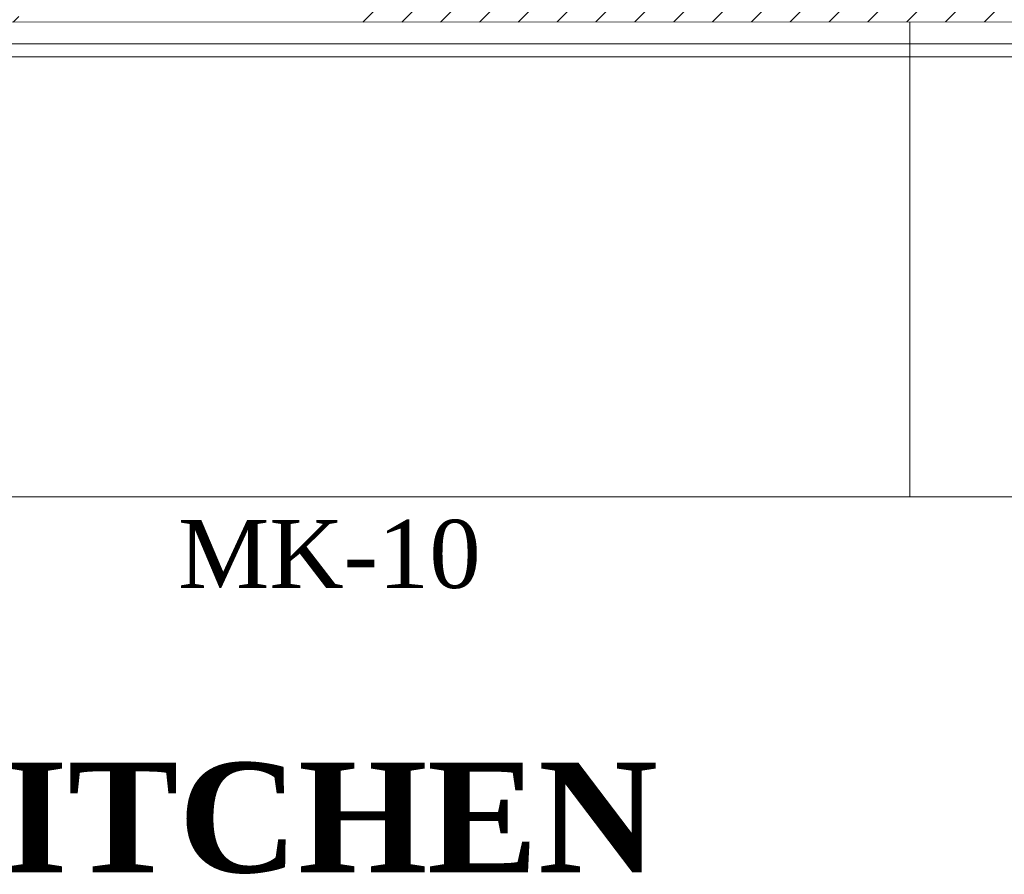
# Model space of a CAD drawing. Extents: x 3940905 to 4145695, y 925352 to 1109797.
# Tile 321 of 656: x 3983350 to 3984246, y 1098640 to 1099418. Entities that reach past the tile are written whole.
import ezdxf

# ---------------------------------------------------------------- set-up
doc = ezdxf.new("R2010")
doc.units = 0
doc.header["$LTSCALE"] = 750
doc.header["$MEASUREMENT"] = 0
doc.linetypes.add('DASHED', pattern=[0.75, 0.5, -0.25])
doc.layers.get('0').update_dxf_attribs({"linetype": 'CONTINUOUS', "lineweight": 0})
doc.layers.add('CKD Equipments', color=252, linetype='CONTINUOUS', lineweight=0)
doc.layers.add('PDF_A - TEXT', color=7, linetype='CONTINUOUS')
doc.styles.add('CKD_Dimension Text', font='BOOKOS.TTF')

msp = doc.modelspace()

# ---------------------------------------------------------------- hatches: boundary and pattern name
at = {"layer": 'CKD Equipments'}
h = msp.add_hatch(dxfattribs=at)
h.set_pattern_fill('ANSI31', color=256, scale=200)
h.set_pattern_definition([(45, (3982334.097, 1099395.565), (-17.67767, 17.67767), [])])
h.paths.add_polyline_path([(3983349.18, 1099629.8), (3983349.22, 1099415.59), (3982354.45, 1099415.41), (3982354.45, 1099629.62)])
h.paths.add_polyline_path([(3985187.46, 1099415.92), (3983654.16, 1099415.64), (3983654.12, 1099629.85), (3985187.46, 1099630.13)])

# ---------------------------------------------------------------- linework, layer by layer
for p, q in [((3985187.46, 1099415.92), (3982354.45, 1099415.41)), ((3985203.96, 1099396.07), (3982334.1, 1099395.57))]:
    msp.add_line(p, q, dxfattribs=at)
at = {"layer": 'CKD Equipments', "linetype": 'DASHED', "ltscale": 25}
for p, q in [((3984160.28, 1098983.43), (3984160.18, 1099415.81)), ((3983116.6, 1098983.43), (3985203.96, 1098983.43))]:
    msp.add_line(p, q, dxfattribs=at)
at = {"layer": 'CKD Equipments', "color": 252, "true_color": 0x989898}
msp.add_line((3985203.96, 1099383.86), (3982320.72, 1099383.86), dxfattribs=at)

# ---------------------------------------------------------------- texts
at = {"color": 30, "insert": (3983574.15, 1098741.38), "char_height": 100, "width": 2769.3289, "attachment_point": 2, "line_spacing_factor": 1.022253, "style": 'CKD_Dimension Text'}
msp.add_mtext('{\\fBookman Old Style|b1|i0|c0|p18;KITCHEN}', dxfattribs=at)
at = {"layer": 'PDF_A - TEXT', "insert": (3983494.08, 1098962.27), "char_height": 61.963, "width": 1603.4502, "attachment_point": 1, "style": 'CKD_Dimension Text'}
msp.add_mtext('MK-10', dxfattribs=at)

doc.saveas('drawing.dxf')
